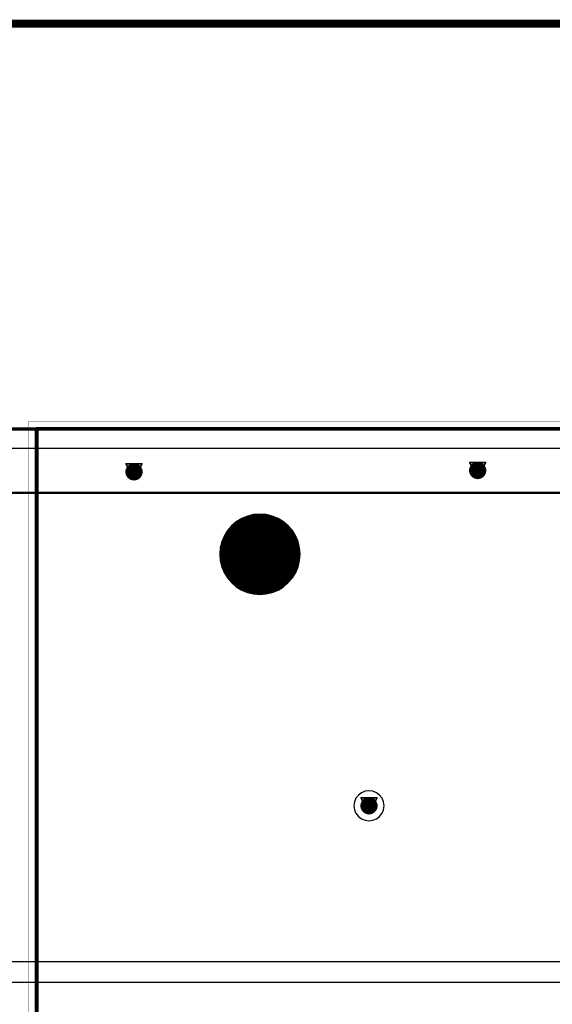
# Model space of a CAD drawing. Header units: millimetres. Extents: x 138 to 555, y 26 to 334.
# Tile 643 of 656: x 287 to 304, y 293 to 325. Entities that reach past the tile are written whole.
import ezdxf

# ---------------------------------------------------------------- set-up
doc = ezdxf.new("R2010")
doc.units = ezdxf.units.MM
for name, color, linetype in [('BottomLayer', 5, 'Continuous'), ('BottomOverlay', 54, 'Continuous'), ('BottomSolder', 6, 'Continuous'), ('DrillDrawing', 1, 'Continuous'), ('KeepOutLayer', 6, 'Continuous'), ('Mechanical21', 56, 'Continuous'), ('Mechanical27', 56, 'Continuous'), ('Mechanical30', 56, 'Continuous'), ('MidLayer1', 16, 'Continuous'), ('MidLayer2', 76, 'Continuous'), ('MidLayer3', 90, 'Continuous'), ('MidLayer4', 156, 'Continuous'), ('MultiLayer', 9, 'Continuous'), ('PadHoleLayer', 156, 'Continuous'), ('TopLayer', 1, 'Continuous'), ('TopSolder', 216, 'Continuous'), ('ViaHoleLayer', 16, 'Continuous')]:
    doc.layers.add(name, color=color, linetype=linetype)

# ---------------------------------------------------------------- blocks, each defined once
blk = doc.blocks.new('CON_SMARTCARD_CONCRAFT_093A_65_08A_B_516')
at = {"layer": 'BottomLayer', "const_width": 0.5}
blk.add_lwpolyline([(-21.14, -3.99, 1), (-20.64, -3.99, 1)], format="xyb", close=True, dxfattribs=at)
at = {"layer": 'BottomOverlay', "const_width": 0.12}
for points in [[(-28, -31.1), (-28, 0)], [(-28, 0), (-8.42, 0)]]:
    blk.add_lwpolyline(points, dxfattribs=at)
at = {"layer": 'BottomOverlay', "const_width": 0.06}
blk.add_lwpolyline([(-28.03, 0, 1), (-27.97, 0, 1)], format="xyb", close=True, dxfattribs=at)
blk.add_lwpolyline([(-28.03, 0, 1), (-27.97, 0, 1)], format="xyb", close=True, dxfattribs=at)
at = {"layer": 'BottomSolder', "const_width": 1.275}
blk.add_lwpolyline([(-21.527, -3.99, 1), (-20.252, -3.99, 1)], format="xyb", close=True, dxfattribs=at)
at = {"layer": 'Mechanical21', "const_width": 0.01}
for points in [[(-28.25, -31.35), (-28.25, 0.25)], [(-28.25, 0.25), (28.25, 0.25)]]:
    blk.add_lwpolyline(points, dxfattribs=at)
at = {"layer": 'Mechanical21', "const_width": 0.005}
blk.add_lwpolyline([(-28.252, 0.25, 1), (-28.248, 0.25, 1)], format="xyb", close=True, dxfattribs=at)
blk.add_lwpolyline([(-28.252, 0.25, 1), (-28.248, 0.25, 1)], format="xyb", close=True, dxfattribs=at)
at = {"layer": 'Mechanical30', "const_width": 0.01}
for points in [[(-28, 0), (-8.42, 0)], [(-28, -31.1), (-28, 0)]]:
    blk.add_lwpolyline(points, dxfattribs=at)
at = {"layer": 'Mechanical30', "const_width": 0.005}
blk.add_lwpolyline([(-28.002, 0, 1), (-27.998, 0, 1)], format="xyb", close=True, dxfattribs=at)
blk.add_lwpolyline([(-28.002, 0, 1), (-27.998, 0, 1)], format="xyb", close=True, dxfattribs=at)
at = {"layer": 'MidLayer1', "const_width": 0.5}
blk.add_lwpolyline([(-21.14, -3.99, 1), (-20.64, -3.99, 1)], format="xyb", close=True, dxfattribs=at)
at = {"layer": 'MidLayer2', "const_width": 0.5}
blk.add_lwpolyline([(-21.14, -3.99, 1), (-20.64, -3.99, 1)], format="xyb", close=True, dxfattribs=at)
at = {"layer": 'MidLayer3', "const_width": 0.5}
blk.add_lwpolyline([(-21.14, -3.99, 1), (-20.64, -3.99, 1)], format="xyb", close=True, dxfattribs=at)
at = {"layer": 'MidLayer4', "const_width": 0.5}
blk.add_lwpolyline([(-21.14, -3.99, 1), (-20.64, -3.99, 1)], format="xyb", close=True, dxfattribs=at)
at = {"layer": 'MultiLayer', "const_width": 0.5}
blk.add_lwpolyline([(-21.14, -3.99, 1), (-20.64, -3.99, 1)], format="xyb", close=True, dxfattribs=at)
at = {"layer": 'PadHoleLayer', "const_width": 1.075}
blk.add_lwpolyline([(-21.427, -3.99, 1), (-20.352, -3.99, 1)], format="xyb", close=True, dxfattribs=at)
at = {"layer": 'TopLayer', "const_width": 0.5}
blk.add_lwpolyline([(-21.14, -3.99, 1), (-20.64, -3.99, 1)], format="xyb", close=True, dxfattribs=at)
at = {"layer": 'TopSolder', "const_width": 1.275}
blk.add_lwpolyline([(-21.527, -3.99, 1), (-20.252, -3.99, 1)], format="xyb", close=True, dxfattribs=at)

msp = doc.modelspace()

# ---------------------------------------------------------------- linework, layer by layer
at = {"layer": 'BottomLayer'}
for p, q in [((280.149, 310.896), (308.25, 310.896)), ((294.73, 308.781), (294.535, 308.734)), ((294.93, 308.796), (294.73, 308.781)), ((295.131, 308.781), (294.93, 308.796)), ((295.326, 308.734), (295.131, 308.781)), ((294.179, 308.552), (294.026, 308.422)), ((294.35, 308.657), (294.179, 308.552)), ((294.535, 308.734), (294.35, 308.657)), ((295.511, 308.657), (295.326, 308.734)), ((295.682, 308.552), (295.511, 308.657)), ((295.835, 308.422), (295.682, 308.552)), ((293.896, 308.269), (293.791, 308.098)), ((294.026, 308.422), (293.896, 308.269)), ((295.965, 308.269), (295.835, 308.422)), ((296.07, 308.098), (295.965, 308.269)), ((293.714, 307.913), (293.667, 307.717)), ((293.791, 308.098), (293.714, 307.913)), ((296.147, 307.913), (296.07, 308.098)), ((296.194, 307.717), (296.147, 307.913)), ((293.667, 307.717), (293.652, 307.517)), ((296.209, 307.517), (296.194, 307.717)), ((293.652, 307.517), (293.667, 307.317)), ((293.667, 307.317), (293.714, 307.122)), ((296.147, 307.122), (296.194, 307.317)), ((296.194, 307.317), (296.209, 307.517)), ((293.714, 307.122), (293.791, 306.937)), ((293.791, 306.937), (293.896, 306.766)), ((295.965, 306.766), (296.07, 306.937)), ((296.07, 306.937), (296.147, 307.122)), ((293.896, 306.766), (294.026, 306.613)), ((294.026, 306.613), (294.179, 306.483)), ((295.682, 306.483), (295.835, 306.613)), ((295.835, 306.613), (295.965, 306.766)), ((294.179, 306.483), (294.35, 306.378)), ((294.35, 306.378), (294.535, 306.301)), ((294.535, 306.301), (294.73, 306.254)), ((295.131, 306.254), (295.326, 306.301)), ((295.326, 306.301), (295.511, 306.378)), ((295.511, 306.378), (295.682, 306.483)), ((294.73, 306.254), (294.93, 306.238)), ((294.93, 306.238), (295.131, 306.254))]:
    msp.add_line(p, q, dxfattribs=at)
at = {"layer": 'BottomLayer', "const_width": 0.275}
for points in [[(290.782, 310.141, 1), (291.057, 310.141, 1)], [(301.73, 310.185, 1), (302.005, 310.185, 1)], [(298.268, 299.509, 1), (298.543, 299.509, 1)]]:
    msp.add_lwpolyline(points, format="xyb", close=True, dxfattribs=at)
at = {"layer": 'DrillDrawing'}
for points, const_width in [([(279.17, 324.409), (368.82, 324.409)], 0.254), ([(160.82, 311.507), (368.82, 311.507)], 0.1), ([(290.666, 310.395), (291.174, 310.395)], 0.0508), ([(290.666, 310.395), (290.92, 309.887)], 0.0508), ([(290.92, 309.887), (291.174, 310.395)], 0.0508), ([(301.613, 310.439), (302.121, 310.439)], 0.0508), ([(301.613, 310.439), (301.867, 309.931)], 0.0508), ([(301.715, 310.338), (302.02, 310.338)], 0.0508), ([(301.715, 310.338), (301.867, 310.033)], 0.0508), ([(301.867, 309.931), (302.121, 310.439)], 0.0508), ([(301.867, 310.033), (302.02, 310.338)], 0.0508), ([(290.767, 310.294), (291.072, 310.294)], 0.0508), ([(290.767, 310.294), (290.92, 309.989)], 0.0508), ([(290.92, 309.989), (291.072, 310.294)], 0.0508), ([(294.676, 307.771), (294.93, 307.644)], 0.0508), ([(294.676, 307.771), (294.803, 307.517)], 0.0508), ([(294.676, 307.263), (294.803, 307.517)], 0.0508), ([(294.93, 307.644), (295.184, 307.771)], 0.0508), ([(295.057, 307.517), (295.184, 307.771)], 0.0508), ([(295.057, 307.517), (295.184, 307.263)], 0.0508), ([(294.676, 307.263), (294.93, 307.39)], 0.0508), ([(294.93, 307.39), (295.184, 307.263)], 0.0508), ([(298.151, 299.763), (298.659, 299.763)], 0.0508), ([(298.151, 299.763), (298.405, 299.255)], 0.0508), ([(298.253, 299.662), (298.558, 299.662)], 0.0508), ([(298.253, 299.662), (298.405, 299.357)], 0.0508), ([(298.405, 299.255), (298.659, 299.763)], 0.0508), ([(298.405, 299.357), (298.558, 299.662)], 0.0508)]:
    msp.add_lwpolyline(points, dxfattribs=dict(at, const_width=const_width))
at = {"layer": 'DrillDrawing', "const_width": 0.0254}
for points in [[(290.653, 310.395, 1), (290.678, 310.395, 1)], [(290.653, 310.395, 1), (290.678, 310.395, 1)], [(291.161, 310.395, 1), (291.186, 310.395, 1)], [(291.161, 310.395, 1), (291.186, 310.395, 1)], [(301.6, 310.439, 1), (301.626, 310.439, 1)], [(301.6, 310.439, 1), (301.626, 310.439, 1)], [(301.702, 310.338, 1), (301.727, 310.338, 1)], [(301.702, 310.338, 1), (301.727, 310.338, 1)], [(302.007, 310.338, 1), (302.032, 310.338, 1)], [(302.007, 310.338, 1), (302.032, 310.338, 1)], [(302.108, 310.439, 1), (302.134, 310.439, 1)], [(302.108, 310.439, 1), (302.134, 310.439, 1)], [(290.755, 310.294, 1), (290.78, 310.294, 1)], [(290.755, 310.294, 1), (290.78, 310.294, 1)], [(291.059, 310.294, 1), (291.085, 310.294, 1)], [(291.059, 310.294, 1), (291.085, 310.294, 1)], [(301.854, 310.033, 1), (301.88, 310.033, 1)], [(301.854, 310.033, 1), (301.88, 310.033, 1)], [(290.907, 309.989, 1), (290.932, 309.989, 1)], [(290.907, 309.989, 1), (290.932, 309.989, 1)], [(290.907, 309.887, 1), (290.932, 309.887, 1)], [(290.907, 309.887, 1), (290.932, 309.887, 1)], [(301.854, 309.931, 1), (301.88, 309.931, 1)], [(301.854, 309.931, 1), (301.88, 309.931, 1)], [(294.664, 307.771, 1), (294.689, 307.771, 1)], [(294.664, 307.771, 1), (294.689, 307.771, 1)], [(294.791, 307.517, 1), (294.816, 307.517, 1)], [(294.791, 307.517, 1), (294.816, 307.517, 1)], [(294.918, 307.644, 1), (294.943, 307.644, 1)], [(294.918, 307.644, 1), (294.943, 307.644, 1)], [(295.045, 307.517, 1), (295.07, 307.517, 1)], [(295.045, 307.517, 1), (295.07, 307.517, 1)], [(295.172, 307.771, 1), (295.197, 307.771, 1)], [(295.172, 307.771, 1), (295.197, 307.771, 1)], [(294.664, 307.263, 1), (294.689, 307.263, 1)], [(294.664, 307.263, 1), (294.689, 307.263, 1)], [(294.918, 307.39, 1), (294.943, 307.39, 1)], [(294.918, 307.39, 1), (294.943, 307.39, 1)], [(295.172, 307.263, 1), (295.197, 307.263, 1)], [(295.172, 307.263, 1), (295.197, 307.263, 1)], [(298.139, 299.763, 1), (298.164, 299.763, 1)], [(298.139, 299.763, 1), (298.164, 299.763, 1)], [(298.24, 299.662, 1), (298.266, 299.662, 1)], [(298.24, 299.662, 1), (298.266, 299.662, 1)], [(298.545, 299.662, 1), (298.57, 299.662, 1)], [(298.545, 299.662, 1), (298.57, 299.662, 1)], [(298.647, 299.763, 1), (298.672, 299.763, 1)], [(298.647, 299.763, 1), (298.672, 299.763, 1)], [(298.393, 299.357, 1), (298.418, 299.357, 1)], [(298.393, 299.357, 1), (298.418, 299.357, 1)], [(298.393, 299.255, 1), (298.418, 299.255, 1)], [(298.393, 299.255, 1), (298.418, 299.255, 1)]]:
    msp.add_lwpolyline(points, format="xyb", close=True, dxfattribs=at)
at = {"layer": 'KeepOutLayer', "const_width": 0.1}
msp.add_lwpolyline([(160.82, 311.507), (368.82, 311.507)], dxfattribs=at)
at = {"layer": 'Mechanical27', "const_width": 0.1}
msp.add_lwpolyline([(160.82, 311.507), (368.82, 311.507)], dxfattribs=at)
at = {"layer": 'Mechanical30', "const_width": 0.1}
msp.add_lwpolyline([(160.82, 311.507), (368.82, 311.507)], dxfattribs=at)
at = {"layer": 'MidLayer1'}
for p, q in [((280.224, 309.458), (364.199, 309.458)), ((294.73, 308.781), (294.535, 308.734)), ((294.93, 308.796), (294.73, 308.781)), ((295.131, 308.781), (294.93, 308.796)), ((295.326, 308.734), (295.131, 308.781)), ((294.179, 308.552), (294.026, 308.422)), ((294.35, 308.657), (294.179, 308.552)), ((294.535, 308.734), (294.35, 308.657)), ((295.511, 308.657), (295.326, 308.734)), ((295.682, 308.552), (295.511, 308.657)), ((295.835, 308.422), (295.682, 308.552)), ((293.896, 308.269), (293.791, 308.098)), ((294.026, 308.422), (293.896, 308.269)), ((295.965, 308.269), (295.835, 308.422)), ((296.07, 308.098), (295.965, 308.269)), ((293.714, 307.913), (293.667, 307.717)), ((293.791, 308.098), (293.714, 307.913)), ((296.147, 307.913), (296.07, 308.098)), ((296.194, 307.717), (296.147, 307.913)), ((293.667, 307.717), (293.652, 307.517)), ((296.209, 307.517), (296.194, 307.717)), ((293.652, 307.517), (293.667, 307.317)), ((293.667, 307.317), (293.714, 307.122)), ((296.147, 307.122), (296.194, 307.317)), ((296.194, 307.317), (296.209, 307.517)), ((293.714, 307.122), (293.791, 306.937)), ((293.791, 306.937), (293.896, 306.766)), ((295.965, 306.766), (296.07, 306.937)), ((296.07, 306.937), (296.147, 307.122)), ((293.896, 306.766), (294.026, 306.613)), ((294.026, 306.613), (294.179, 306.483)), ((295.682, 306.483), (295.835, 306.613)), ((295.835, 306.613), (295.965, 306.766)), ((294.179, 306.483), (294.35, 306.378)), ((294.35, 306.378), (294.535, 306.301)), ((294.535, 306.301), (294.73, 306.254)), ((295.131, 306.254), (295.326, 306.301)), ((295.326, 306.301), (295.511, 306.378)), ((295.511, 306.378), (295.682, 306.483)), ((294.73, 306.254), (294.93, 306.238)), ((294.93, 306.238), (295.131, 306.254)), ((297.99, 299.749), (297.942, 299.633)), ((298.066, 299.848), (297.99, 299.749)), ((298.166, 299.924), (298.066, 299.848)), ((298.281, 299.972), (298.166, 299.924)), ((298.405, 299.988), (298.281, 299.972)), ((298.529, 299.972), (298.405, 299.988)), ((298.645, 299.924), (298.529, 299.972)), ((298.744, 299.848), (298.645, 299.924)), ((298.82, 299.749), (298.744, 299.848)), ((298.868, 299.633), (298.82, 299.749)), ((297.942, 299.633), (297.926, 299.509)), ((297.926, 299.509), (297.942, 299.385)), ((297.942, 299.385), (297.99, 299.27)), ((298.82, 299.27), (298.868, 299.385)), ((298.884, 299.509), (298.868, 299.633)), ((298.868, 299.385), (298.884, 299.509)), ((297.99, 299.27), (298.066, 299.171)), ((298.066, 299.171), (298.166, 299.094)), ((298.166, 299.094), (298.281, 299.047)), ((298.529, 299.047), (298.645, 299.094)), ((298.645, 299.094), (298.744, 299.171)), ((298.744, 299.171), (298.82, 299.27)), ((298.281, 299.047), (298.405, 299.03)), ((298.405, 299.03), (298.529, 299.047)), ((318.511, 294.544), (255.357, 294.544)), ((255.481, 293.893), (318.694, 293.893))]:
    msp.add_line(p, q, dxfattribs=at)
at = {"layer": 'MidLayer1', "const_width": 0.275}
for points in [[(290.782, 310.141, 1), (291.057, 310.141, 1)], [(301.73, 310.185, 1), (302.005, 310.185, 1)], [(298.268, 299.509, 1), (298.543, 299.509, 1)]]:
    msp.add_lwpolyline(points, format="xyb", close=True, dxfattribs=at)
at = {"layer": 'MidLayer2'}
for p, q in [((280.149, 310.896), (368.209, 310.896)), ((294.73, 308.781), (294.535, 308.734)), ((294.93, 308.796), (294.73, 308.781)), ((295.131, 308.781), (294.93, 308.796)), ((295.326, 308.734), (295.131, 308.781)), ((294.179, 308.552), (294.026, 308.422)), ((294.35, 308.657), (294.179, 308.552)), ((294.535, 308.734), (294.35, 308.657)), ((295.511, 308.657), (295.326, 308.734)), ((295.682, 308.552), (295.511, 308.657)), ((295.835, 308.422), (295.682, 308.552)), ((293.896, 308.269), (293.791, 308.098)), ((294.026, 308.422), (293.896, 308.269)), ((295.965, 308.269), (295.835, 308.422)), ((296.07, 308.098), (295.965, 308.269)), ((293.714, 307.913), (293.667, 307.717)), ((293.791, 308.098), (293.714, 307.913)), ((296.147, 307.913), (296.07, 308.098)), ((296.194, 307.717), (296.147, 307.913)), ((293.667, 307.717), (293.652, 307.517)), ((296.209, 307.517), (296.194, 307.717)), ((293.652, 307.517), (293.667, 307.317)), ((293.667, 307.317), (293.714, 307.122)), ((296.147, 307.122), (296.194, 307.317)), ((296.194, 307.317), (296.209, 307.517)), ((293.714, 307.122), (293.791, 306.937)), ((293.791, 306.937), (293.896, 306.766)), ((295.965, 306.766), (296.07, 306.937)), ((296.07, 306.937), (296.147, 307.122)), ((293.896, 306.766), (294.026, 306.613)), ((294.026, 306.613), (294.179, 306.483)), ((295.682, 306.483), (295.835, 306.613)), ((295.835, 306.613), (295.965, 306.766)), ((294.179, 306.483), (294.35, 306.378)), ((294.35, 306.378), (294.535, 306.301)), ((294.535, 306.301), (294.73, 306.254)), ((295.131, 306.254), (295.326, 306.301)), ((295.326, 306.301), (295.511, 306.378)), ((295.511, 306.378), (295.682, 306.483)), ((294.73, 306.254), (294.93, 306.238)), ((294.93, 306.238), (295.131, 306.254))]:
    msp.add_line(p, q, dxfattribs=at)
at = {"layer": 'MidLayer2', "const_width": 0.275}
for points in [[(290.782, 310.141, 1), (291.057, 310.141, 1)], [(301.73, 310.185, 1), (302.005, 310.185, 1)], [(298.268, 299.509, 1), (298.543, 299.509, 1)]]:
    msp.add_lwpolyline(points, format="xyb", close=True, dxfattribs=at)
at = {"layer": 'MidLayer3'}
for p, q in [((280.043, 310.896), (368.209, 310.896)), ((294.73, 308.781), (294.535, 308.734)), ((294.93, 308.796), (294.73, 308.781)), ((295.131, 308.781), (294.93, 308.796)), ((295.326, 308.734), (295.131, 308.781)), ((294.179, 308.552), (294.026, 308.422)), ((294.35, 308.657), (294.179, 308.552)), ((294.535, 308.734), (294.35, 308.657)), ((295.511, 308.657), (295.326, 308.734)), ((295.682, 308.552), (295.511, 308.657)), ((295.835, 308.422), (295.682, 308.552)), ((293.896, 308.269), (293.791, 308.098)), ((294.026, 308.422), (293.896, 308.269)), ((295.965, 308.269), (295.835, 308.422)), ((296.07, 308.098), (295.965, 308.269)), ((293.714, 307.913), (293.667, 307.717)), ((293.791, 308.098), (293.714, 307.913)), ((296.147, 307.913), (296.07, 308.098)), ((296.194, 307.717), (296.147, 307.913)), ((293.667, 307.717), (293.652, 307.517)), ((296.209, 307.517), (296.194, 307.717)), ((293.652, 307.517), (293.667, 307.317)), ((293.667, 307.317), (293.714, 307.122)), ((296.147, 307.122), (296.194, 307.317)), ((296.194, 307.317), (296.209, 307.517)), ((293.714, 307.122), (293.791, 306.937)), ((293.791, 306.937), (293.896, 306.766)), ((295.965, 306.766), (296.07, 306.937)), ((296.07, 306.937), (296.147, 307.122)), ((293.896, 306.766), (294.026, 306.613)), ((294.026, 306.613), (294.179, 306.483)), ((295.682, 306.483), (295.835, 306.613)), ((295.835, 306.613), (295.965, 306.766)), ((294.179, 306.483), (294.35, 306.378)), ((294.35, 306.378), (294.535, 306.301)), ((294.535, 306.301), (294.73, 306.254)), ((295.131, 306.254), (295.326, 306.301)), ((295.326, 306.301), (295.511, 306.378)), ((295.511, 306.378), (295.682, 306.483)), ((294.73, 306.254), (294.93, 306.238)), ((294.93, 306.238), (295.131, 306.254))]:
    msp.add_line(p, q, dxfattribs=at)
at = {"layer": 'MidLayer3', "const_width": 0.275}
for points in [[(290.782, 310.141, 1), (291.057, 310.141, 1)], [(301.73, 310.185, 1), (302.005, 310.185, 1)], [(298.268, 299.509, 1), (298.543, 299.509, 1)]]:
    msp.add_lwpolyline(points, format="xyb", close=True, dxfattribs=at)
at = {"layer": 'MidLayer4'}
for p, q in [((280.245, 309.493), (366.558, 309.493)), ((294.73, 308.781), (294.535, 308.734)), ((294.93, 308.796), (294.73, 308.781)), ((295.131, 308.781), (294.93, 308.796)), ((295.326, 308.734), (295.131, 308.781)), ((294.179, 308.552), (294.026, 308.422)), ((294.35, 308.657), (294.179, 308.552)), ((294.535, 308.734), (294.35, 308.657)), ((295.511, 308.657), (295.326, 308.734)), ((295.682, 308.552), (295.511, 308.657)), ((295.835, 308.422), (295.682, 308.552)), ((293.896, 308.269), (293.791, 308.098)), ((294.026, 308.422), (293.896, 308.269)), ((295.965, 308.269), (295.835, 308.422)), ((296.07, 308.098), (295.965, 308.269)), ((293.714, 307.913), (293.667, 307.717)), ((293.791, 308.098), (293.714, 307.913)), ((296.147, 307.913), (296.07, 308.098)), ((296.194, 307.717), (296.147, 307.913)), ((293.667, 307.717), (293.652, 307.517)), ((296.209, 307.517), (296.194, 307.717)), ((293.652, 307.517), (293.667, 307.317)), ((293.667, 307.317), (293.714, 307.122)), ((296.147, 307.122), (296.194, 307.317)), ((296.194, 307.317), (296.209, 307.517)), ((293.714, 307.122), (293.791, 306.937)), ((293.791, 306.937), (293.896, 306.766)), ((295.965, 306.766), (296.07, 306.937)), ((296.07, 306.937), (296.147, 307.122)), ((293.896, 306.766), (294.026, 306.613)), ((294.026, 306.613), (294.179, 306.483)), ((295.682, 306.483), (295.835, 306.613)), ((295.835, 306.613), (295.965, 306.766)), ((294.179, 306.483), (294.35, 306.378)), ((294.35, 306.378), (294.535, 306.301)), ((294.535, 306.301), (294.73, 306.254)), ((295.131, 306.254), (295.326, 306.301)), ((295.326, 306.301), (295.511, 306.378)), ((295.511, 306.378), (295.682, 306.483)), ((294.73, 306.254), (294.93, 306.238)), ((294.93, 306.238), (295.131, 306.254)), ((297.99, 299.749), (297.942, 299.633)), ((298.066, 299.848), (297.99, 299.749)), ((298.166, 299.924), (298.066, 299.848)), ((298.281, 299.972), (298.166, 299.924)), ((298.405, 299.988), (298.281, 299.972)), ((298.529, 299.972), (298.405, 299.988)), ((298.645, 299.924), (298.529, 299.972)), ((298.744, 299.848), (298.645, 299.924)), ((298.82, 299.749), (298.744, 299.848)), ((298.868, 299.633), (298.82, 299.749)), ((297.942, 299.633), (297.926, 299.509)), ((297.926, 299.509), (297.942, 299.385)), ((297.942, 299.385), (297.99, 299.27)), ((298.82, 299.27), (298.868, 299.385)), ((298.884, 299.509), (298.868, 299.633)), ((298.868, 299.385), (298.884, 299.509)), ((297.99, 299.27), (298.066, 299.171)), ((298.066, 299.171), (298.166, 299.094)), ((298.166, 299.094), (298.281, 299.047)), ((298.529, 299.047), (298.645, 299.094)), ((298.645, 299.094), (298.744, 299.171)), ((298.744, 299.171), (298.82, 299.27)), ((298.281, 299.047), (298.405, 299.03)), ((298.405, 299.03), (298.529, 299.047))]:
    msp.add_line(p, q, dxfattribs=at)
at = {"layer": 'MidLayer4', "const_width": 0.275}
for points in [[(290.782, 310.141, 1), (291.057, 310.141, 1)], [(301.73, 310.185, 1), (302.005, 310.185, 1)], [(298.268, 299.509, 1), (298.543, 299.509, 1)]]:
    msp.add_lwpolyline(points, format="xyb", close=True, dxfattribs=at)
at = {"layer": 'MultiLayer', "const_width": 0.275}
for points in [[(290.782, 310.141, 1), (291.057, 310.141, 1)], [(301.73, 310.185, 1), (302.005, 310.185, 1)], [(298.268, 299.509, 1), (298.543, 299.509, 1)]]:
    msp.add_lwpolyline(points, format="xyb", close=True, dxfattribs=at)
at = {"layer": 'TopLayer'}
for p, q in [((280.149, 310.896), (368.209, 310.896)), ((294.73, 308.781), (294.535, 308.734)), ((294.93, 308.796), (294.73, 308.781)), ((295.131, 308.781), (294.93, 308.796)), ((295.326, 308.734), (295.131, 308.781)), ((294.179, 308.552), (294.026, 308.422)), ((294.35, 308.657), (294.179, 308.552)), ((294.535, 308.734), (294.35, 308.657)), ((295.511, 308.657), (295.326, 308.734)), ((295.682, 308.552), (295.511, 308.657)), ((295.835, 308.422), (295.682, 308.552)), ((293.896, 308.269), (293.791, 308.098)), ((294.026, 308.422), (293.896, 308.269)), ((295.965, 308.269), (295.835, 308.422)), ((296.07, 308.098), (295.965, 308.269)), ((293.714, 307.913), (293.667, 307.717)), ((293.791, 308.098), (293.714, 307.913)), ((296.147, 307.913), (296.07, 308.098)), ((296.194, 307.717), (296.147, 307.913)), ((293.667, 307.717), (293.652, 307.517)), ((296.209, 307.517), (296.194, 307.717)), ((293.652, 307.517), (293.667, 307.317)), ((293.667, 307.317), (293.714, 307.122)), ((296.147, 307.122), (296.194, 307.317)), ((296.194, 307.317), (296.209, 307.517)), ((293.714, 307.122), (293.791, 306.937)), ((293.791, 306.937), (293.896, 306.766)), ((295.965, 306.766), (296.07, 306.937)), ((296.07, 306.937), (296.147, 307.122)), ((293.896, 306.766), (294.026, 306.613)), ((294.026, 306.613), (294.179, 306.483)), ((295.682, 306.483), (295.835, 306.613)), ((295.835, 306.613), (295.965, 306.766)), ((294.179, 306.483), (294.35, 306.378)), ((294.35, 306.378), (294.535, 306.301)), ((294.535, 306.301), (294.73, 306.254)), ((295.131, 306.254), (295.326, 306.301)), ((295.326, 306.301), (295.511, 306.378)), ((295.511, 306.378), (295.682, 306.483)), ((294.73, 306.254), (294.93, 306.238)), ((294.93, 306.238), (295.131, 306.254))]:
    msp.add_line(p, q, dxfattribs=at)
at = {"layer": 'TopLayer', "const_width": 0.275}
for points in [[(290.782, 310.141, 1), (291.057, 310.141, 1)], [(301.73, 310.185, 1), (302.005, 310.185, 1)], [(298.268, 299.509, 1), (298.543, 299.509, 1)]]:
    msp.add_lwpolyline(points, format="xyb", close=True, dxfattribs=at)
at = {"layer": 'ViaHoleLayer', "const_width": 0.15}
for points in [[(290.845, 310.141, 1), (290.995, 310.141, 1)], [(301.792, 310.185, 1), (301.942, 310.185, 1)], [(298.33, 299.509, 1), (298.48, 299.509, 1)]]:
    msp.add_lwpolyline(points, format="xyb", close=True, dxfattribs=at)

# ---------------------------------------------------------------- block references
at = {"rotation": 360}
msp.add_blockref('CON_SMARTCARD_CONCRAFT_093A_65_08A_B_516', (315.82, 311.507), dxfattribs=at)

doc.saveas('drawing.dxf')
